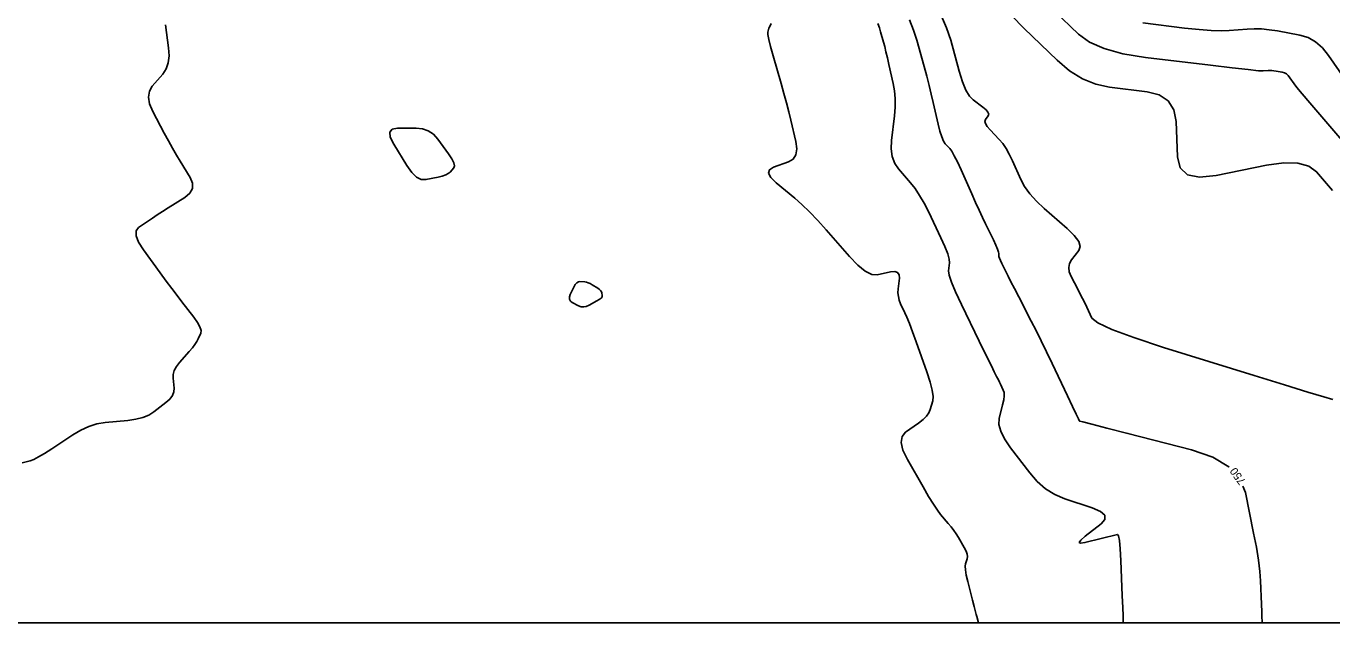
# Model space of a CAD drawing. Extents: x 2082232 to 2083549, y 592624 to 593832.
# Drawn here: x 2082848.9 to 2082963.1, y 592623.8 to 592676 of the extents above; entities that cross this region are included whole.
import ezdxf

# ---------------------------------------------------------------- set-up
doc = ezdxf.new("R2010")
doc.units = 0
for name, color, linetype in [('DT_X_Contour_Major', 7, 'Continuous'), ('DT_X_Contour_Minor', 7, 'Continuous'), ('DT_X_TIN_Hull', 7, 'Continuous')]:
    doc.layers.add(name, color=color, linetype=linetype)

msp = doc.modelspace()

# ---------------------------------------------------------------- linework, layer by layer
at = {"layer": 'DT_X_Contour_Major'}
for points in [[(2082964.71, 592665.18), (2082962.08, 592668.22), (2082961.2, 592669.25), (2082960.54, 592670.04), (2082960.08, 592670.59), (2082959.83, 592670.91), (2082959.46, 592671.45), (2082959.32, 592671.64), (2082959.16, 592671.78), (2082958.98, 592671.88), (2082958.79, 592671.93), (2082958.26, 592672.03), (2082958.07, 592672.06), (2082957.88, 592672.08), (2082957.71, 592672.08), (2082957.55, 592672.07), (2082957.13, 592672.04), (2082956.72, 592672.06), (2082955.82, 592672.15), (2082954.42, 592672.3), (2082952.53, 592672.53), (2082946.83, 592673.22), (2082944.86, 592673.54), (2082943.22, 592673.99), (2082941.93, 592674.56), (2082940.97, 592675.26), (2082938.85, 592677.29)], [(2082926.2, 592676.51), (2082926.56, 592675.61), (2082926.84, 592674.73), (2082927.47, 592672.42), (2082927.7, 592671.57), (2082927.91, 592670.76), (2082928.1, 592670), (2082928.27, 592669.27), (2082928.69, 592667.4), (2082928.85, 592666.76), (2082929.01, 592666.27), (2082929.16, 592665.9), (2082929.31, 592665.68), (2082929.71, 592665.25), (2082929.89, 592665.02), (2082930.11, 592664.63), (2082930.39, 592664.08), (2082930.71, 592663.38), (2082931.64, 592661.3), (2082931.98, 592660.55), (2082932.29, 592659.86), (2082932.58, 592659.24), (2082932.85, 592658.68), (2082933.53, 592657.27), (2082933.75, 592656.8), (2082933.9, 592656.45), (2082933.99, 592656.21), (2082934.02, 592656.09), (2082934, 592655.92), (2082934.01, 592655.83), (2082934.06, 592655.68), (2082934.15, 592655.48), (2082934.27, 592655.22), (2082934.65, 592654.44), (2082934.82, 592654.09), (2082935.06, 592653.61), (2082935.37, 592653.01), (2082935.75, 592652.28), (2082936.84, 592650.16), (2082937.26, 592649.34), (2082937.71, 592648.45), (2082938.18, 592647.49), (2082938.67, 592646.46), (2082940.02, 592643.63), (2082940.46, 592642.7), (2082940.78, 592642.04), (2082940.97, 592641.64), (2082941.03, 592641.5), (2082941.03, 592641.49), (2082941.03, 592641.49), (2082941.03, 592641.49), (2082941.03, 592641.48), (2082941.04, 592641.48), (2082941.05, 592641.46), (2082941.05, 592641.46), (2082941.06, 592641.45), (2082941.07, 592641.45), (2082941.07, 592641.44), (2082941.1, 592641.44), (2082941.36, 592641.37), (2082942.15, 592641.16), (2082943.46, 592640.82), (2082945.29, 592640.35), (2082950.86, 592638.91), (2082952.73, 592638.27), (2082954.13, 592637.44), (2082954.15, 592637.42)], [(2082955.35, 592635.74), (2082955.58, 592635.18), (2082956.29, 592631.65), (2082956.53, 592630.4), (2082956.71, 592629.28), (2082956.83, 592628.3), (2082956.89, 592627.47), (2082956.97, 592625.42), (2082957, 592624.75), (2082957.02, 592624.26), (2082957.03, 592623.97), (2082957.04, 592623.86), (2082957.04, 592623.8)]]:
    msp.add_lwpolyline(points, dxfattribs=at)
at = {"layer": 'DT_X_Contour_Minor'}
for points in [[(2082928.92, 592677.03), (2082929.44, 592675.82), (2082929.8, 592674.74), (2082930.55, 592672.02), (2082930.83, 592671.1), (2082931.13, 592670.37), (2082931.44, 592669.84), (2082931.75, 592669.5), (2082932.62, 592668.86), (2082932.89, 592668.63), (2082933.06, 592668.44), (2082933.12, 592668.27), (2082933.08, 592668.12), (2082932.83, 592667.78), (2082932.78, 592667.63), (2082932.84, 592667.43), (2082932.99, 592667.19), (2082933.24, 592666.89), (2082934.05, 592666.04), (2082934.35, 592665.69), (2082934.64, 592665.26), (2082934.92, 592664.76), (2082935.2, 592664.19), (2082935.93, 592662.55), (2082936.26, 592661.94), (2082936.71, 592661.31), (2082937.29, 592660.67), (2082937.98, 592660.02), (2082939.98, 592658.27), (2082940.61, 592657.65), (2082940.99, 592657.13), (2082941.12, 592656.69), (2082941.01, 592656.34), (2082940.37, 592655.53), (2082940.19, 592655.21), (2082940.13, 592654.86), (2082940.17, 592654.48), (2082940.34, 592654.08), (2082940.92, 592652.95), (2082941.13, 592652.54), (2082941.33, 592652.14), (2082941.52, 592651.76), (2082941.7, 592651.39), (2082942.15, 592650.44), (2082942.67, 592650.01), (2082943.89, 592649.44), (2082945.81, 592648.73), (2082948.42, 592647.88), (2082956.33, 592645.42), (2082958.99, 592644.6), (2082961.02, 592643.97), (2082962.43, 592643.55), (2082963.21, 592643.33)], [(2082963.2, 592661.6), (2082961.79, 592663.23), (2082961.12, 592663.72), (2082960.17, 592663.98), (2082958.94, 592664), (2082957.43, 592663.79), (2082953.02, 592662.9), (2082951.57, 592662.75), (2082950.52, 592662.97), (2082949.87, 592663.57), (2082949.63, 592664.54), (2082949.51, 592667.61), (2082949.31, 592668.64), (2082948.83, 592669.42), (2082948.04, 592669.94), (2082946.97, 592670.22), (2082943.7, 592670.61), (2082942.49, 592670.87), (2082941.32, 592671.35), (2082940.19, 592672.06), (2082939.1, 592672.98), (2082936.23, 592675.74), (2082935.13, 592676.89)], [(2082861.12, 592676.06), (2082861.4, 592674.07), (2082861.44, 592673.37), (2082861.38, 592672.75), (2082861.2, 592672.22), (2082860.9, 592671.77), (2082859.97, 592670.71), (2082859.72, 592670.27), (2082859.64, 592669.75), (2082859.74, 592669.16), (2082860.03, 592668.49), (2082861.03, 592666.61), (2082861.4, 592665.92), (2082861.75, 592665.28), (2082862.09, 592664.69), (2082862.42, 592664.14), (2082863.28, 592662.73), (2082863.49, 592662.23), (2082863.49, 592661.77), (2082863.27, 592661.36), (2082862.83, 592660.99), (2082861.38, 592660.08), (2082860.86, 592659.75), (2082860.4, 592659.45), (2082859.99, 592659.18), (2082859.64, 592658.95), (2082858.77, 592658.35), (2082858.56, 592658.06), (2082858.56, 592657.63), (2082858.78, 592657.08), (2082859.22, 592656.4), (2082860.67, 592654.39), (2082861.2, 592653.67), (2082861.69, 592653.01), (2082862.14, 592652.41), (2082862.55, 592651.87), (2082863.6, 592650.52), (2082863.93, 592650.05), (2082864.14, 592649.66), (2082864.24, 592649.35), (2082864.21, 592649.12), (2082863.99, 592648.61), (2082863.88, 592648.4), (2082863.71, 592648.14), (2082863.48, 592647.85), (2082863.19, 592647.51), (2082862.36, 592646.56), (2082862.09, 592646.2), (2082861.9, 592645.86), (2082861.81, 592645.52), (2082861.8, 592645.18), (2082861.88, 592644.31), (2082861.86, 592643.98), (2082861.74, 592643.67), (2082861.5, 592643.35), (2082861.16, 592643.05), (2082860.1, 592642.24), (2082859.67, 592641.96), (2082859.14, 592641.75), (2082858.53, 592641.59), (2082857.84, 592641.49), (2082855.87, 592641.3), (2082855.14, 592641.18), (2082854.43, 592640.97), (2082853.72, 592640.65), (2082853.02, 592640.24), (2082851.19, 592639.02), (2082850.55, 592638.61), (2082850.03, 592638.3), (2082849.61, 592638.09), (2082849.3, 592637.97), (2082848.61, 592637.8)], [(2082914.11, 592676.17), (2082913.97, 592675.93), (2082913.9, 592675.77), (2082913.81, 592675.44), (2082913.81, 592675.21), (2082913.89, 592674.8), (2082914.04, 592674.18), (2082914.27, 592673.37), (2082914.97, 592670.95), (2082915.22, 592670.07), (2082915.45, 592669.24), (2082915.65, 592668.46), (2082915.83, 592667.73), (2082916.27, 592665.86), (2082916.35, 592665.22), (2082916.26, 592664.72), (2082916.02, 592664.34), (2082915.61, 592664.1), (2082914.29, 592663.62), (2082913.94, 592663.4), (2082913.86, 592663.1), (2082914.06, 592662.72), (2082914.53, 592662.25), (2082916.16, 592660.91), (2082916.79, 592660.36), (2082917.46, 592659.72), (2082918.17, 592658.98), (2082918.92, 592658.15), (2082920.96, 592655.81), (2082921.69, 592655.05), (2082922.33, 592654.53), (2082922.89, 592654.26), (2082923.36, 592654.23), (2082924.53, 592654.47), (2082924.9, 592654.5), (2082925.16, 592654.42), (2082925.3, 592654.23), (2082925.32, 592653.94), (2082925.21, 592652.99), (2082925.19, 592652.64), (2082925.22, 592652.31), (2082925.29, 592651.99), (2082925.41, 592651.69), (2082925.8, 592650.9), (2082925.97, 592650.51), (2082926.19, 592649.96), (2082926.46, 592649.24), (2082926.78, 592648.35), (2082927.7, 592645.74), (2082927.99, 592644.85), (2082928.18, 592644.13), (2082928.26, 592643.59), (2082928.23, 592643.21), (2082928.01, 592642.44), (2082927.89, 592642.15), (2082927.68, 592641.85), (2082927.38, 592641.56), (2082926.99, 592641.26), (2082925.85, 592640.47), (2082925.54, 592640.1), (2082925.46, 592639.57), (2082925.62, 592638.9), (2082926.02, 592638.07), (2082927.39, 592635.68), (2082927.87, 592634.85), (2082928.28, 592634.18), (2082928.63, 592633.65), (2082928.92, 592633.28), (2082929.59, 592632.49), (2082929.83, 592632.19), (2082930.06, 592631.88), (2082930.27, 592631.57), (2082930.47, 592631.25), (2082930.99, 592630.38), (2082931.15, 592630.07), (2082931.25, 592629.81), (2082931.28, 592629.59), (2082931.25, 592629.4), (2082931.09, 592628.97), (2082931.06, 592628.75), (2082931.08, 592628.42), (2082931.16, 592627.98), (2082931.29, 592627.42), (2082931.71, 592625.79), (2082931.85, 592625.24), (2082932.04, 592624.52), (2082932.08, 592624.34), (2082932.22, 592623.8)], [(2082923.42, 592676.18), (2082923.56, 592675.82), (2082923.67, 592675.47), (2082923.93, 592674.55), (2082924.03, 592674.16), (2082924.14, 592673.71), (2082924.27, 592673.19), (2082924.4, 592672.61), (2082924.78, 592670.95), (2082924.89, 592670.3), (2082924.94, 592669.62), (2082924.93, 592668.88), (2082924.87, 592668.1), (2082924.62, 592665.97), (2082924.59, 592665.22), (2082924.68, 592664.55), (2082924.9, 592663.96), (2082925.23, 592663.47), (2082926.28, 592662.26), (2082926.68, 592661.76), (2082927.08, 592661.16), (2082927.48, 592660.47), (2082927.88, 592659.68), (2082928.95, 592657.45), (2082929.3, 592656.68), (2082929.54, 592656.06), (2082929.67, 592655.59), (2082929.7, 592655.26), (2082929.62, 592654.56), (2082929.66, 592654.18), (2082929.86, 592653.57), (2082930.22, 592652.72), (2082930.73, 592651.63), (2082932.29, 592648.43), (2082932.81, 592647.35), (2082933.21, 592646.55), (2082933.48, 592646.01), (2082933.61, 592645.73), (2082933.81, 592645.34), (2082933.89, 592645.19), (2082933.97, 592645.03), (2082934.06, 592644.85), (2082934.15, 592644.67), (2082934.4, 592644.15), (2082934.46, 592643.92), (2082934.48, 592643.63), (2082934.44, 592643.28), (2082934.34, 592642.86), (2082934.03, 592641.65), (2082934.01, 592641.15), (2082934.17, 592640.56), (2082934.51, 592639.88), (2082935.04, 592639.1), (2082936.71, 592636.9), (2082937.37, 592636.14), (2082938.1, 592635.51), (2082938.9, 592635.01), (2082939.77, 592634.65), (2082942.18, 592633.85), (2082942.91, 592633.54), (2082943.28, 592633.2), (2082943.29, 592632.83), (2082942.95, 592632.44), (2082941.56, 592631.37), (2082941.17, 592631.03), (2082941.04, 592630.83), (2082941.16, 592630.76), (2082941.54, 592630.82), (2082944.38, 592631.53), (2082944.47, 592631.41), (2082944.55, 592630.99), (2082944.61, 592630.27), (2082944.67, 592629.26), (2082944.8, 592626.15), (2082944.84, 592625.13), (2082944.87, 592624.4), (2082944.89, 592623.97), (2082944.89, 592623.82), (2082944.9, 592623.8)], [(2082964.23, 592671.37), (2082962.85, 592673.39), (2082962.31, 592674.07), (2082961.71, 592674.59), (2082961.05, 592674.96), (2082960.34, 592675.17), (2082958.38, 592675.53), (2082957.66, 592675.64), (2082956.98, 592675.71), (2082956.33, 592675.73), (2082955.73, 592675.7), (2082954.16, 592675.56), (2082953.47, 592675.54), (2082952.59, 592675.57), (2082951.52, 592675.65), (2082950.24, 592675.79), (2082946.59, 592676.23)], [(2082884.98, 592662.76), (2082885.34, 592662.85), (2082885.64, 592662.96), (2082885.86, 592663.07), (2082886.02, 592663.2), (2082886.34, 592663.57), (2082886.41, 592663.75), (2082886.35, 592664.01), (2082886.18, 592664.36), (2082885.88, 592664.8), (2082884.94, 592666.08), (2082884.56, 592666.5), (2082884.11, 592666.79), (2082883.61, 592666.97), (2082883.04, 592667.03), (2082881.43, 592667.03), (2082880.96, 592666.94), (2082880.75, 592666.68), (2082880.79, 592666.24), (2082881.1, 592665.63), (2082882.24, 592663.77), (2082882.67, 592663.17), (2082883.09, 592662.76), (2082883.5, 592662.55), (2082883.91, 592662.54), (2082884.98, 592662.76)], [(2082898.45, 592653.35), (2082898.27, 592653.45), (2082898.1, 592653.53), (2082897.94, 592653.58), (2082897.79, 592653.6), (2082897.38, 592653.62), (2082897.24, 592653.6), (2082897.1, 592653.52), (2082896.97, 592653.37), (2082896.84, 592653.15), (2082896.53, 592652.5), (2082896.45, 592652.28), (2082896.46, 592652.08), (2082896.54, 592651.92), (2082896.71, 592651.8), (2082897.26, 592651.51), (2082897.47, 592651.43), (2082897.7, 592651.41), (2082897.93, 592651.46), (2082898.18, 592651.57), (2082898.85, 592651.94), (2082899.07, 592652.07), (2082899.22, 592652.19), (2082899.31, 592652.3), (2082899.33, 592652.4), (2082899.3, 592652.64), (2082899.27, 592652.73), (2082899.2, 592652.83), (2082899.08, 592652.94), (2082898.93, 592653.05), (2082898.45, 592653.35)]]:
    msp.add_lwpolyline(points, dxfattribs=at)
at = {"layer": 'DT_X_TIN_Hull'}
msp.add_lwpolyline([(2082845.58, 592623.8), (2082852.21, 592623.8), (2082854.02, 592623.8), (2082859.9, 592623.8), (2082863.86, 592623.8), (2082867.64, 592623.8), (2082873.58, 592623.8), (2082875.25, 592623.8), (2082881.25, 592623.8), (2082883.08, 592623.8), (2082883.29, 592623.8), (2082891.62, 592623.8), (2082892.75, 592623.8), (2082900.33, 592623.8), (2082902.5, 592623.8), (2082908.99, 592623.8), (2082912.04, 592623.8), (2082917.49, 592623.8), (2082921.47, 592623.8), (2082926.06, 592623.8), (2082931, 592623.8), (2082934.75, 592623.8), (2082936.94, 592623.8), (2082939.52, 592623.8), (2082968.68, 592623.8)], dxfattribs=at)

# ---------------------------------------------------------------- texts
at = {"layer": 'DT_X_Contour_Major'}
msp.add_text('750', height=0.7, rotation=125.5633, dxfattribs=at).set_placement((2082955.63, 592636.18))

doc.saveas('drawing.dxf')
